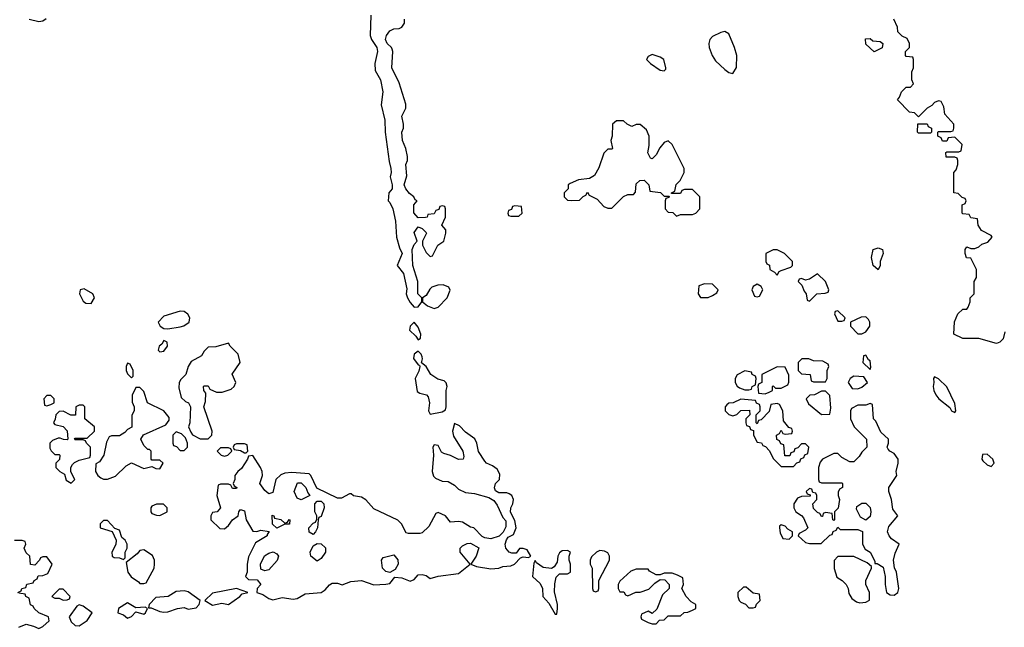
# Model space of a CAD drawing. Header units: inches. Extents: x 2380053 to 2584298, y 380219 to 546618.
# Tile 303 of 656: x 2471595 to 2476476, y 521098 to 524108. Entities that reach past the tile are written whole.
import ezdxf

# ---------------------------------------------------------------- set-up
doc = ezdxf.new("R2010")
doc.units = ezdxf.units.IN
doc.header["$MEASUREMENT"] = 0
doc.layers.add('C4572', color=7, linetype='Continuous')

msp = doc.modelspace()

# ---------------------------------------------------------------- linework, layer by layer
at = {"layer": 'C4572', "color": 2}
for points, elevation in [([(2471642, 524110), (2471690, 524098.4), (2471710, 524102.4), (2471726.5, 524113.5)], 58), ([(2473335.8, 524130), (2473332, 524030), (2473338.7, 524010), (2473364.6, 523970), (2473368.9, 523950), (2473355.6, 523890), (2473356.7, 523856.7), (2473383.1, 523810), (2473395.8, 523750), (2473386.2, 523686.2), (2473405.5, 523610), (2473406.4, 523550), (2473425.8, 523405.9), (2473435.5, 523370), (2473436.3, 523350), (2473430.8, 523330), (2473440.7, 523290), (2473440.7, 523270), (2473424.7, 523250), (2473422, 523210), (2473430, 523202), (2473444, 523170), (2473457.3, 523110), (2473462.8, 523030), (2473477.5, 522977.5), (2473491, 522950), (2473466.8, 522890), (2473497.3, 522850), (2473514.4, 522774.4), (2473510.8, 522750), (2473517.3, 522730), (2473530, 522706), (2473550, 522682.8), (2473570, 522686), (2473588.7, 522710), (2473588.7, 522730), (2473569.2, 522750), (2473569.2, 522810), (2473543.7, 522890), (2473541.2, 522970), (2473550, 522994), (2473566, 523010), (2473550, 523054), (2473570, 523082), (2473590, 523074), (2473610, 523054), (2473612, 523050), (2473592, 523010), (2473592, 522990), (2473610, 522954), (2473630, 522934), (2473642, 522938), (2473668, 522990), (2473698, 523010), (2473708, 523050), (2473707.3, 523067.3), (2473688, 523090), (2473706, 523130), (2473706, 523170), (2473702, 523182), (2473690, 523186), (2473678, 523182), (2473672.7, 523167.3), (2473658, 523162), (2473650, 523146), (2473618, 523142), (2473614, 523130), (2473607.3, 523127.3), (2473570, 523126), (2473548.4, 523151.6), (2473548, 523190), (2473566, 523210), (2473555.3, 523215.3), (2473548.7, 523230), (2473527.2, 523247.2), (2473509.2, 523270), (2473501.2, 523290), (2473514.6, 523334.6), (2473509, 523390), (2473518, 523410), (2473518, 523430), (2473509.3, 523470), (2473492.3, 523510), (2473489.6, 523550), (2473497, 523570), (2473498, 523590), (2473489.4, 523630), (2473509.2, 523670), (2473509.3, 523690), (2473475.5, 523795.5), (2473439.6, 523870), (2473444.5, 523950), (2473441.2, 523961.2), (2473438, 523970), (2473416.2, 523990), (2473408.5, 524010), (2473413, 524030), (2473430, 524053), (2473450, 524063), (2473476, 524064), (2473489.1, 524070.9), (2473502, 524090), (2473502, 524110)], 58), ([(2476478, 522562), (2476470, 522526), (2476454, 522510), (2476436.9, 522503.1), (2476350, 522528), (2476270, 522528), (2476226, 522550), (2476228.4, 522611.6), (2476246, 522650), (2476270, 522674), (2476290, 522674), (2476296.4, 522683.6), (2476306, 522710), (2476306, 522730), (2476326, 522750), (2476326, 522810), (2476338, 522830), (2476338, 522870), (2476310, 522926), (2476288.4, 522928.4), (2476282, 522950), (2476282, 522970), (2476290, 522982), (2476310, 522974), (2476330, 522974), (2476350, 522982), (2476364.7, 522995.3), (2476393.6, 523006.4), (2476415.3, 523030), (2476410, 523038), (2476363.1, 523063.1), (2476346, 523090), (2476342, 523122), (2476310, 523126), (2476302, 523142), (2476270, 523146), (2476266, 523150), (2476266, 523190), (2476282, 523198), (2476286, 523210), (2476282, 523222), (2476267.3, 523227.3), (2476247.3, 523247.3), (2476226, 523250), (2476226, 523350), (2476236.4, 523363.6), (2476246, 523390), (2476246, 523410), (2476242, 523422), (2476230, 523426), (2476187.3, 523427.3), (2476186, 523450), (2476190, 523454), (2476250, 523454), (2476262, 523458), (2476266, 523490), (2476230, 523526), (2476198, 523522), (2476190, 523506), (2476170, 523506), (2476162, 523522), (2476146, 523530), (2476146, 523550), (2476150, 523554), (2476210, 523554), (2476222, 523558), (2476226, 523570), (2476226, 523590), (2476180.4, 523640.4), (2476176.4, 523676.4), (2476162, 523702), (2476150, 523706), (2476130, 523698), (2476116.9, 523683.1), (2476094, 523670), (2476050, 523626), (2476030, 523646), (2476006, 523650), (2475946, 523710), (2475956.4, 523723.6), (2475966, 523750), (2475986, 523770), (2475990, 523774), (2476010, 523774), (2476026, 523790), (2476018, 523810), (2476018, 523850), (2476026, 523870), (2476026, 523910), (2476022, 523922), (2475990, 523926), (2475986, 523930), (2475986, 523950), (2476006, 523970), (2476006, 523990), (2475994.6, 524014.6), (2475970, 524026), (2475947.3, 524047.3), (2475946, 524070), (2475928, 524110)], 54), ([(2471586, 521270), (2471602, 521278), (2471606, 521290), (2471626, 521294), (2471630, 521312), (2471662, 521318), (2471666, 521330), (2471682, 521338), (2471687.3, 521352.7), (2471710, 521354), (2471735.3, 521364.7), (2471755.3, 521410), (2471730, 521446), (2471710, 521446), (2471698, 521442), (2471694, 521430), (2471670, 521406), (2471648.4, 521408.4), (2471646, 521450), (2471627.3, 521467.3), (2471618, 521490), (2471626, 521510), (2471622, 521522), (2471607.3, 521527.3), (2471570, 521528)], 58), ([(2471590, 521098), (2471627.7, 521112.3), (2471663.4, 521103.4), (2471690, 521090.8), (2471710, 521101), (2471741.2, 521130), (2471738, 521150), (2471689.3, 521169.3), (2471666, 521190), (2471662, 521202), (2471648.4, 521208.4), (2471642, 521242), (2471626, 521250), (2471622, 521262), (2471590, 521266)], 58)]:
    msp.add_lwpolyline(points, dxfattribs=dict(at, elevation=elevation))
for points, elevation in [([(2475090, 524048.7), (2475070, 524044), (2475030, 524024), (2475016, 524010), (2475010.7, 523989.3), (2475013, 523970), (2475028.2, 523930), (2475044.8, 523904.8), (2475090, 523860.7), (2475110, 523846.8), (2475130, 523842), (2475148.9, 523871.1), (2475149, 523930), (2475139, 523970), (2475110, 524038)], 58), ([(2475830, 523948), (2475790, 523986), (2475787.3, 524012.7), (2475810, 524014), (2475823.6, 524003.6), (2475859.6, 523999.6), (2475874, 523990), (2475870, 523968)], 54), ([(2474730, 523935.3), (2474710, 523926), (2474702, 523910), (2474722, 523890), (2474770, 523858), (2474790, 523854), (2474798, 523862), (2474798, 523870), (2474788, 523910), (2474770, 523922)], 58), ([(2474587.3, 523607.3), (2474552.7, 523607.3), (2474534, 523590), (2474531.6, 523531.6), (2474524.7, 523510), (2474534, 523470), (2474530, 523466), (2474510, 523466), (2474490, 523446), (2474466.4, 523373.6), (2474443.6, 523336.4), (2474419.6, 523320.4), (2474365.4, 523314.6), (2474323.6, 523296.4), (2474314, 523290), (2474314, 523270), (2474294, 523250), (2474294, 523230), (2474310, 523214), (2474330, 523212), (2474370, 523214), (2474387.3, 523232.7), (2474402, 523238), (2474410, 523254), (2474418, 523238), (2474458, 523218), (2474490, 523182), (2474510, 523174), (2474530, 523174), (2474588.4, 523231.6), (2474610, 523242), (2474638, 523242), (2474647.3, 523252.7), (2474650, 523294), (2474668.4, 523311.6), (2474690, 523312), (2474714, 523290), (2474718, 523258), (2474771.6, 523251.6), (2474790, 523234), (2474814, 523234), (2474812.7, 523227.3), (2474798, 523222), (2474794, 523210), (2474794, 523170), (2474810, 523154), (2474832.7, 523152.7), (2474850, 523134), (2474870, 523142), (2474930, 523142), (2474946, 523150), (2474966, 523170), (2474966, 523230), (2474930, 523266), (2474890, 523266), (2474878, 523262), (2474870, 523246), (2474826, 523246), (2474826, 523250), (2474842, 523258), (2474848.7, 523291.3), (2474868.4, 523311.6), (2474888, 523350), (2474888, 523370), (2474828.9, 523488.9), (2474810, 523508), (2474790, 523499), (2474767.5, 523472.5), (2474750, 523438), (2474730, 523418), (2474722, 523422), (2474709, 523449), (2474716, 523484), (2474716, 523530), (2474702, 523562), (2474670, 523588.7), (2474650, 523588), (2474630, 523578), (2474606, 523590)], 58), ([(2476050, 523546), (2476046, 523550), (2476047.3, 523592.7), (2476092.7, 523592.7), (2476098, 523578), (2476114, 523570), (2476114, 523550), (2476110, 523546)], 54), ([(2474050, 523186), (2474038, 523182), (2474032.7, 523167.3), (2474018, 523162), (2474014, 523150), (2474018, 523138), (2474030, 523134), (2474070, 523134), (2474086, 523150), (2474082, 523182)], 58), ([(2475350, 522968), (2475330, 522968), (2475294, 522950), (2475294, 522910), (2475298, 522898), (2475311.6, 522891.6), (2475314, 522870), (2475336.9, 522856.9), (2475350, 522842), (2475360.2, 522859.8), (2475370, 522866), (2475418, 522882), (2475426, 522890), (2475426, 522910), (2475386, 522950)], 58), ([(2475850, 522869.2), (2475826, 522890), (2475817.2, 522930), (2475825.2, 522970), (2475850, 522977.3), (2475871.3, 522970), (2475874.8, 522950), (2475861, 522910), (2475861, 522890)], 54), ([(2475550, 522848.7), (2475510, 522822), (2475490, 522818), (2475470, 522826), (2475458, 522822), (2475454, 522810), (2475472.7, 522792.7), (2475483.6, 522763.6), (2475494, 522750), (2475498, 522718), (2475510, 522714), (2475546, 522750), (2475587.3, 522752.7), (2475602, 522758), (2475606, 522770), (2475588.7, 522810)], 58), ([(2471914.6, 522774.6), (2471894, 522770), (2471892, 522750), (2471910, 522714), (2471923.6, 522703.6), (2471950, 522702), (2471966, 522730), (2471958, 522750)], 58), ([(2473693.6, 522793.6), (2473667.1, 522792.9), (2473638, 522782), (2473627.3, 522772.7), (2473610, 522742), (2473592, 522730), (2473592, 522710), (2473616, 522690), (2473650, 522676.3), (2473670, 522684), (2473714, 522730), (2473728.4, 522768.4), (2473722, 522782)], 58), ([(2474990, 522799), (2474962, 522790), (2474958, 522750), (2474970, 522732), (2475008.4, 522731.6), (2475030, 522742), (2475050, 522754), (2475058, 522770), (2475030, 522798)], 58), ([(2475250, 522798), (2475230, 522786), (2475224.7, 522770), (2475238, 522738), (2475250, 522734), (2475262, 522738), (2475278, 522770), (2475270, 522786)], 58), ([(2472390, 522664), (2472310, 522639), (2472282, 522610), (2472292, 522590), (2472310, 522578), (2472330, 522576), (2472390, 522586.8), (2472409.2, 522590.8), (2472435.3, 522610), (2472438, 522630), (2472428.9, 522648.9), (2472410, 522662)], 58), ([(2475650, 522666), (2475638, 522662), (2475634, 522650), (2475650, 522614), (2475670, 522614), (2475682, 522618), (2475686, 522630)], 58), ([(2475790, 522635.3), (2475766, 522634), (2475714, 522610), (2475714, 522590), (2475750, 522552), (2475770, 522552), (2475790, 522562), (2475808.7, 522590), (2475808.7, 522610), (2475803.1, 522623.1)], 58), ([(2473550, 522609), (2473531, 522590), (2473527.3, 522570), (2473559.3, 522539.3), (2473570, 522521), (2473582, 522530), (2473584, 522550), (2473570, 522584)], 58), ([(2472310, 522518), (2472299.8, 522500.2), (2472286, 522490), (2472282, 522470), (2472290, 522462), (2472310, 522466), (2472328, 522490), (2472326, 522510)], 58), ([(2472630, 522506), (2472567.3, 522487.3), (2472530, 522486), (2472510, 522466), (2472496.9, 522443.1), (2472445.4, 522414.6), (2472430.9, 522389.1), (2472418, 522350), (2472394.4, 522325.6), (2472386, 522310), (2472383.5, 522283.5), (2472396, 522236), (2472416.9, 522216.9), (2472432, 522210), (2472442, 522190), (2472438, 522110), (2472432, 522090), (2472443.6, 522063.6), (2472451.6, 522051.6), (2472490, 522032), (2472530, 522032), (2472548, 522050), (2472548.7, 522070), (2472508, 522190), (2472516.4, 522216.4), (2472518, 522258), (2472508, 522270), (2472506, 522290), (2472510, 522294), (2472530, 522294), (2472538, 522278), (2472570, 522262), (2472598, 522262), (2472643.1, 522276.9), (2472658, 522290), (2472666, 522310), (2472648.4, 522351.6), (2472688.7, 522410), (2472678, 522450), (2472638, 522490)], 58), ([(2473570, 522465.2), (2473551, 522450), (2473547.3, 522430), (2473570, 522398), (2473576.9, 522396.9), (2473578, 522390), (2473573, 522367), (2473556, 522330), (2473566, 522266), (2473578, 522258), (2473612, 522250), (2473619.8, 522239.8), (2473626, 522210), (2473622, 522170), (2473630, 522154), (2473690, 522164.9), (2473705.6, 522174.4), (2473709.3, 522190), (2473709, 522270), (2473714, 522290), (2473709.1, 522309.1), (2473699.3, 522319.3), (2473667.2, 522327.2), (2473633.2, 522350), (2473610, 522389), (2473587.3, 522407.3), (2473592.3, 522427.7), (2473590, 522438), (2473585.2, 522450)], 58), ([(2475507.3, 522427.3), (2475472.7, 522427.3), (2475454, 522410), (2475454, 522370), (2475470, 522354), (2475514, 522350), (2475518, 522318), (2475530, 522314), (2475590, 522314), (2475598, 522330), (2475598, 522370), (2475606, 522390), (2475602, 522402), (2475576.4, 522416.4), (2475530, 522418)], 58), ([(2475790, 522446), (2475778, 522442), (2475774, 522410), (2475810, 522374), (2475814, 522386), (2475810, 522418), (2475802, 522422)], 58), ([(2472130, 522406), (2472122, 522390), (2472122, 522370), (2472130, 522354), (2472150, 522334), (2472158, 522342), (2472158, 522370), (2472142, 522402)], 58), ([(2475350, 522388), (2475274, 522350), (2475274, 522310), (2475258, 522302), (2475254, 522290), (2475258, 522258), (2475290, 522254), (2475310, 522262), (2475326, 522270), (2475326, 522290), (2475330, 522294), (2475342, 522282), (2475370, 522282), (2475402, 522298), (2475407.3, 522312.7), (2475407.3, 522347.3), (2475390, 522386)], 58), ([(2475190, 522368), (2475151.6, 522348.4), (2475142, 522330), (2475142, 522310), (2475151.6, 522291.6), (2475163.6, 522283.6), (2475190, 522274), (2475210, 522274), (2475222, 522278), (2475226, 522290), (2475242, 522298), (2475246, 522330), (2475242, 522342), (2475226, 522350), (2475222, 522362)], 58), ([(2475730, 522342), (2475712, 522330), (2475702, 522310), (2475721, 522281), (2475750, 522278.8), (2475770, 522286.8), (2475798, 522310), (2475779, 522339)], 58), ([(2476130, 522338), (2476124.7, 522330), (2476126.8, 522310), (2476122.8, 522290), (2476126, 522270), (2476136, 522250), (2476151.3, 522230), (2476206, 522186), (2476214, 522170), (2476230, 522162), (2476235.3, 522170), (2476230, 522206), (2476190, 522288.7), (2476150, 522328.7)], 58), ([(2472190, 522286), (2472170, 522286), (2472152.7, 522247.3), (2472152.7, 522212.7), (2472162, 522190), (2472162, 522170), (2472151.6, 522148.4), (2472151, 522089), (2472130, 522078), (2472116.9, 522063.1), (2472090, 522046), (2472050, 522046), (2472038, 522042), (2472025.4, 522014.6), (2472012, 521950), (2471990, 521918), (2471972, 521908), (2471971.3, 521870), (2471982, 521850), (2471997.3, 521837.3), (2472010, 521830.8), (2472030, 521830.7), (2472070, 521846), (2472123.2, 521896.8), (2472150, 521912), (2472210, 521884.7), (2472250, 521894), (2472270, 521884.7), (2472290, 521882), (2472306, 521910), (2472290, 521926), (2472250, 521926), (2472246, 521930), (2472246, 521970), (2472238, 521978), (2472230, 521978), (2472210, 521998), (2472195.3, 522030), (2472209.1, 522050.9), (2472319, 522101), (2472336.4, 522123.6), (2472336.4, 522136.4), (2472308.7, 522170), (2472228, 522210), (2472210, 522266)], 58), ([(2471750, 522246), (2471730, 522246), (2471714, 522230), (2471718, 522198), (2471730, 522194), (2471750, 522202), (2471766, 522210), (2471766, 522230)], 58), ([(2475590, 522268), (2475570, 522268), (2475534, 522250), (2475512, 522248), (2475494, 522230), (2475505.4, 522205.4), (2475570, 522152), (2475610, 522154), (2475616.5, 522183.5), (2475610, 522246)], 58), ([(2471910, 522198), (2471890, 522198), (2471874, 522190), (2471871.6, 522148.4), (2471848.4, 522148.4), (2471810, 522168), (2471790, 522166), (2471774, 522150), (2471771.6, 522128.4), (2471762, 522110), (2471770, 522102), (2471810, 522092), (2471831.1, 522071.1), (2471834, 522030), (2471830, 522026), (2471812.7, 522027.3), (2471795.3, 522035.3), (2471785.4, 522034.6), (2471756.9, 522023.1), (2471744.7, 522010), (2471744.7, 521984.7), (2471751.6, 521971.6), (2471770, 521954), (2471790, 521954), (2471794, 521950), (2471791.6, 521928.4), (2471774, 521910), (2471774, 521890), (2471794, 521870), (2471816.9, 521856.9), (2471826, 521826), (2471850, 521812), (2471868, 521830), (2471848, 521868), (2471848, 521890), (2471856.5, 521903.5), (2471866, 521914), (2471890, 521926), (2471942, 521938), (2471946, 521950), (2471946, 521990), (2471926, 522010), (2471922, 522022), (2471910, 522026), (2471870, 522026), (2471866, 522030), (2471870, 522034), (2471930, 522034), (2471966, 522070), (2471966, 522090), (2471918, 522130), (2471918, 522190)], 58), ([(2475170, 522228), (2475131.1, 522208.9), (2475110, 522208), (2475099.6, 522200.4), (2475092, 522190), (2475092, 522170), (2475110, 522152), (2475130, 522144.7), (2475150, 522152), (2475170, 522172), (2475212.7, 522172.7), (2475214, 522150), (2475194, 522130), (2475194, 522110), (2475198, 522098), (2475212.7, 522092.7), (2475218, 522078), (2475232, 522072), (2475232, 522050), (2475250, 522014), (2475271.6, 522011.6), (2475278, 521998), (2475292.7, 521992.7), (2475311.6, 521971.6), (2475330, 521934), (2475370, 521894), (2475430, 521894), (2475447.3, 521912.7), (2475462, 521918), (2475467.3, 521932.7), (2475482, 521938), (2475487.3, 521952.7), (2475502, 521958), (2475506, 521990), (2475490, 522006), (2475470, 522006), (2475452.7, 521987.3), (2475438, 521982), (2475432.7, 521967.3), (2475418, 521962), (2475412.7, 521947.3), (2475387.3, 521947.3), (2475382, 522002), (2475367.3, 522007.3), (2475362, 522022), (2475347.3, 522027.3), (2475346, 522050), (2475362, 522058), (2475370, 522074), (2475378, 522058), (2475390, 522054), (2475422, 522058), (2475426, 522070), (2475422, 522082), (2475407.3, 522087.3), (2475380.4, 522120.4), (2475378, 522170), (2475362, 522202), (2475350, 522206), (2475318, 522202), (2475310, 522166), (2475270, 522126), (2475258, 522122), (2475250, 522106), (2475246, 522110), (2475246, 522150), (2475266, 522170), (2475266, 522190), (2475262, 522202), (2475247.3, 522207.3), (2475242, 522222)], 58), ([(2475810, 522206), (2475790, 522198), (2475750, 522198), (2475718, 522182), (2475714, 522170), (2475714, 522130), (2475732, 522090), (2475792, 522030), (2475794, 521990), (2475770, 521966), (2475756.9, 521943.1), (2475730, 521918), (2475710, 521918), (2475670, 521938), (2475650, 521958), (2475630, 521958), (2475574, 521930), (2475563.6, 521916.4), (2475554, 521890), (2475554, 521830), (2475558, 521818), (2475570, 521814), (2475670, 521814), (2475674, 521810), (2475674, 521790), (2475658, 521782), (2475652.7, 521767.3), (2475652, 521750), (2475658, 521730), (2475651.6, 521688.4), (2475634, 521670), (2475634, 521630), (2475630, 521626), (2475626, 521630), (2475622, 521662), (2475590, 521666), (2475578, 521662), (2475574, 521646), (2475570, 521646), (2475562, 521662), (2475550, 521666), (2475530, 521686), (2475526, 521710), (2475546, 521730), (2475546, 521750), (2475542, 521762), (2475526, 521766), (2475522, 521782), (2475510, 521786), (2475494, 521770), (2475498, 521758), (2475514, 521754), (2475512.7, 521747.3), (2475470, 521746), (2475450, 521738), (2475432, 521710), (2475432, 521690), (2475442, 521670), (2475471, 521651), (2475479.8, 521639.8), (2475502, 521590), (2475490, 521578), (2475458, 521562), (2475454, 521550), (2475490, 521518), (2475510, 521512), (2475567.3, 521512.7), (2475610, 521554), (2475622, 521558), (2475627.3, 521572.7), (2475642, 521578), (2475650, 521594), (2475662, 521582), (2475750, 521582), (2475772.7, 521572.7), (2475772, 521510), (2475785.4, 521485.4), (2475811.3, 521470), (2475834, 521426), (2475834, 521414), (2475846, 521414), (2475875.3, 521395.3), (2475884.7, 521350), (2475884.7, 521310), (2475892, 521270), (2475910, 521258), (2475930, 521256), (2475948.7, 521270), (2475953, 521290), (2475941.2, 521370), (2475931.8, 521391.8), (2475926.6, 521430), (2475935.2, 521464.8), (2475954, 521510), (2475916.6, 521536.6), (2475905.2, 521550), (2475897.2, 521570), (2475903.2, 521596.8), (2475948.7, 521650), (2475923.5, 521683.5), (2475916.9, 521730), (2475903.7, 521770), (2475903.7, 521790), (2475942.7, 521850), (2475939, 521870), (2475949, 521910), (2475949.2, 521930), (2475930, 521959), (2475908, 521970), (2475900.2, 521980.2), (2475895.3, 521990), (2475902, 522010), (2475902, 522030), (2475863.9, 522063.9), (2475839, 522119), (2475828, 522130), (2475822, 522202)], 58), ([(2473750, 522108), (2473740.7, 522070), (2473744.9, 522044.9), (2473791, 521970), (2473796.9, 521943.1), (2473794, 521930), (2473770, 521928.7), (2473730, 521949), (2473698, 521958), (2473685.2, 521965.2), (2473670, 521998), (2473650, 522002), (2473642.8, 521990), (2473646.8, 521950), (2473638.8, 521870), (2473646.4, 521846.4), (2473656.9, 521836.9), (2473690, 521822), (2473719.6, 521819.6), (2473750, 521802), (2473770, 521782), (2473804.7, 521764.7), (2473850, 521761), (2473920.7, 521740.7), (2473945.2, 521725.2), (2473962, 521702), (2473990, 521642), (2474004.7, 521624.7), (2474005.4, 521594.6), (2473991.6, 521568.4), (2473971.1, 521548.9), (2473930, 521535.3), (2473900.4, 521540.4), (2473887.3, 521547.3), (2473846, 521590), (2473830, 521594), (2473790, 521619), (2473770, 521622), (2473730, 521618), (2473706, 521650), (2473670, 521666), (2473658, 521662), (2473623.6, 521596.4), (2473590, 521566), (2473578, 521562), (2473522, 521562), (2473510, 521566), (2473488, 521610), (2473470, 521628), (2473350, 521685.2), (2473310, 521728.7), (2473290, 521742), (2473248.9, 521748.9), (2473238, 521758), (2473230, 521758), (2473190, 521738), (2473170, 521738), (2473067.3, 521787.3), (2473038, 521850), (2473030, 521858), (2472944, 521864), (2472910, 521860.9), (2472890, 521853.2), (2472864.7, 521830), (2472850, 521766), (2472830, 521758), (2472810, 521775.3), (2472785.2, 521810), (2472799, 521850), (2472797.2, 521870), (2472789, 521890), (2472750, 521948), (2472730, 521946), (2472724.7, 521930), (2472695.2, 521884.8), (2472676, 521870), (2472662, 521850), (2472662, 521830), (2472654, 521810), (2472658, 521798), (2472672, 521790), (2472670, 521786), (2472650, 521786), (2472642, 521802), (2472630, 521806), (2472590, 521806), (2472578, 521802), (2472572, 521750), (2472591.1, 521688.9), (2472574, 521670), (2472550, 521666), (2472542, 521650), (2472542, 521630), (2472586.4, 521586.4), (2472610, 521584.7), (2472630, 521602), (2472649.3, 521630.7), (2472678, 521650), (2472682, 521670), (2472690, 521682), (2472710, 521674), (2472718, 521630), (2472750, 521574), (2472770, 521572), (2472790, 521578), (2472831.6, 521571.6), (2472822, 521558), (2472822, 521550), (2472764.7, 521515.3), (2472730, 521446), (2472722, 521410), (2472722, 521370), (2472714, 521350), (2472730, 521334), (2472772.7, 521332.7), (2472791, 521310), (2472772, 521290), (2472771.3, 521270), (2472800.6, 521260.6), (2472830, 521240.5), (2472850, 521233.4), (2472895.5, 521244.5), (2472950, 521237.3), (2472970, 521241), (2473010, 521262.8), (2473090, 521270.8), (2473110, 521282.8), (2473130, 521307.3), (2473144.1, 521315.9), (2473170, 521315.5), (2473192.7, 521307.3), (2473236.3, 521323.7), (2473290, 521328.9), (2473350, 521307.3), (2473410, 521310.7), (2473430, 521314.8), (2473454, 521346), (2473490, 521343), (2473530, 521326.8), (2473550, 521334.8), (2473570, 521357.3), (2473590, 521359.1), (2473610, 521353.4), (2473630, 521339.1), (2473670, 521350.6), (2473770, 521364), (2473828, 521410), (2473778, 521470), (2473778, 521490), (2473790, 521502), (2473812.7, 521512.7), (2473830, 521514), (2473871.6, 521491.6), (2473857.3, 521450), (2473832, 521410), (2473858.8, 521398.8), (2473930, 521387.3), (2473969.5, 521390.5), (2473990, 521398.8), (2474030, 521402.8), (2474048, 521410), (2474078, 521442), (2474090, 521446.8), (2474117.2, 521442.8), (2474128, 521450), (2474110, 521482), (2474090, 521488), (2474072.7, 521487.3), (2474055.3, 521464.7), (2474035.3, 521464.7), (2474022, 521470), (2474004, 521490), (2474002, 521510), (2474008.4, 521531.6), (2474016.4, 521543.6), (2474042, 521558), (2474055.3, 521590), (2474050, 521626), (2474028.7, 521668.7), (2474029, 521690), (2474039, 521710), (2474042, 521730), (2474035.3, 521750), (2474022, 521758), (2474010, 521764), (2473970, 521764), (2473954, 521774), (2473949.2, 521789.2), (2473954, 521810), (2473973.2, 521830), (2473975.5, 521855.5), (2473961.2, 521881.2), (2473938, 521898), (2473908.7, 521910), (2473900.2, 521920.2), (2473869.3, 521969.3), (2473860.9, 522010), (2473851.5, 522031.5), (2473804.5, 522064.5), (2473775.5, 522095.5)], 58), ([(2472370, 522066), (2472354, 522050), (2472354, 522010), (2472358, 521998), (2472372.7, 521992.7), (2472390, 521974), (2472410, 521974), (2472426, 521990), (2472426, 522010), (2472416.4, 522036.4), (2472396.4, 522056.4)], 58), ([(2472710, 522006), (2472670, 522006), (2472658, 522002), (2472654, 521990), (2472658, 521978), (2472690, 521974), (2472710, 521962), (2472718, 521962), (2472726, 521970), (2472722, 522002)], 58), ([(2472630, 521986), (2472590, 521986), (2472574, 521970), (2472594, 521950), (2472610, 521944.7), (2472626, 521950), (2472646, 521970), (2472642, 521982)], 58), ([(2476390, 521955.3), (2476366.8, 521953.2), (2476364.7, 521930), (2476370, 521922), (2476390, 521902), (2476410, 521894), (2476426, 521910), (2476418, 521930)], 58), ([(2472990, 521728.7), (2472970, 521738), (2472955.3, 521770), (2472972.7, 521812.7), (2472990, 521814), (2473014, 521790), (2473023.6, 521763.6), (2473034, 521750)], 58), ([(2472307.3, 521707.3), (2472272.7, 521707.3), (2472250, 521698), (2472244.7, 521690), (2472244.7, 521670), (2472250, 521662), (2472272.7, 521652.7), (2472290, 521652), (2472310, 521662), (2472326, 521670), (2472326, 521690)], 58), ([(2473050, 521558), (2473029.1, 521569.1), (2473028, 521590), (2473050, 521614), (2473062, 521618), (2473067.3, 521632.7), (2473068, 521650), (2473058, 521670), (2473058, 521710), (2473070, 521722), (2473090, 521722), (2473102, 521710), (2473104.7, 521690), (2473090, 521646), (2473078, 521642), (2473074, 521630), (2473072, 521590), (2473062, 521570)], 58), ([(2475790, 521628), (2475763.1, 521643.1), (2475743.1, 521683.1), (2475744, 521696), (2475770, 521712), (2475790, 521712), (2475810.7, 521690.7), (2475814, 521670), (2475810, 521646)], 58), ([(2472910, 521614), (2472922, 521618), (2472930, 521632), (2472934, 521630), (2472931.6, 521608.4), (2472910, 521608), (2472870, 521588.7), (2472848.4, 521608.4), (2472847.3, 521652.7), (2472854, 521650), (2472858, 521638), (2472890, 521632)], 58), ([(2472030, 521626), (2472010, 521626), (2471994, 521610), (2471994, 521590), (2472052.7, 521572.7), (2472074, 521530), (2472071.6, 521508.4), (2472052, 521470), (2472054, 521450), (2472063.6, 521443.6), (2472090, 521442), (2472110, 521434), (2472118, 521442), (2472118, 521470), (2472128, 521490), (2472128, 521510), (2472118, 521530), (2472102, 521542), (2472090, 521578), (2472067.3, 521587.3)], 58), ([(2475370, 521606), (2475362, 521598), (2475362, 521590), (2475365.4, 521565.4), (2475378, 521538), (2475410, 521534), (2475426, 521550), (2475426, 521570), (2475403.1, 521583.1), (2475390, 521598)], 58), ([(2473070, 521426), (2473038, 521450), (2473035.3, 521470), (2473050, 521502), (2473070, 521512), (2473090, 521511.3), (2473110.9, 521490.9), (2473111, 521470), (2473090, 521438)], 58), ([(2472210, 521482), (2472190, 521478), (2472178, 521462), (2472122, 521418), (2472131.3, 521370), (2472147.1, 521347.1), (2472183.6, 521323.6), (2472190, 521314), (2472210, 521314), (2472222, 521318), (2472262, 521390), (2472264, 521410), (2472264, 521430), (2472253.2, 521453.2)], 58), ([(2472810, 521378), (2472790, 521386), (2472788.9, 521411.1), (2472809, 521451), (2472830, 521464.7), (2472850.9, 521470.9), (2472870, 521462), (2472878, 521450), (2472870.9, 521429.1), (2472830, 521382)], 58), ([(2473430, 521368.7), (2473410, 521374), (2473394, 521390), (2473388, 521430), (2473396.4, 521443.6), (2473450, 521456), (2473470, 521432), (2473470.5, 521410), (2473455.5, 521384.5)], 58), ([(2474310, 521478), (2474283.6, 521476.4), (2474270, 521466), (2474262, 521450), (2474259.6, 521420.4), (2474243.6, 521396.4), (2474231.3, 521388.7), (2474190, 521394), (2474157.2, 521417.2), (2474150, 521428), (2474144, 521416), (2474137.3, 521350), (2474175.3, 521315.2), (2474185.7, 521290), (2474188, 521250), (2474217.2, 521217.2), (2474250, 521162), (2474258, 521162), (2474260.9, 521190), (2474260.7, 521210), (2474246.3, 521273.7), (2474247.2, 521312.8), (2474254, 521346), (2474270, 521362), (2474310, 521362), (2474326, 521370), (2474326, 521410), (2474318, 521430), (2474318, 521450), (2474326, 521470)], 58), ([(2474470, 521478), (2474454, 521470), (2474430, 521446), (2474422, 521430), (2474422, 521410), (2474432, 521390), (2474434, 521290), (2474438, 521278), (2474450, 521274), (2474462, 521278), (2474466, 521290), (2474466, 521330), (2474518, 521430), (2474518, 521450), (2474510, 521466), (2474494.6, 521474.6)], 58), ([(2475730, 521448), (2475650, 521448), (2475631.6, 521428.4), (2475631.6, 521388.4), (2475646, 521346), (2475672, 521330), (2475692, 521310), (2475702, 521290), (2475705.4, 521265.4), (2475719.6, 521239.6), (2475743.6, 521223.6), (2475759.6, 521219.6), (2475790, 521222), (2475807.3, 521232.7), (2475808, 521270), (2475788.7, 521310), (2475788.7, 521330), (2475818, 521390), (2475818, 521398), (2475796.4, 521416.4)], 58), ([(2474710, 521386), (2474650, 521386), (2474623.6, 521376.4), (2474570, 521326), (2474562, 521310), (2474562, 521290), (2474570, 521274), (2474590, 521274), (2474598, 521258), (2474610, 521254), (2474648.4, 521271.6), (2474670, 521272), (2474712.9, 521287.1), (2474743.1, 521316.9), (2474770, 521334), (2474792.7, 521332.7), (2474814, 521310), (2474814, 521290), (2474782, 521258), (2474752.7, 521187.3), (2474730, 521166), (2474710, 521178), (2474678, 521162), (2474674, 521150), (2474678, 521138), (2474710, 521122), (2474730, 521114), (2474750, 521114), (2474767.3, 521132.7), (2474790, 521134), (2474810, 521154), (2474870, 521154), (2474888.4, 521171.6), (2474907.3, 521172.7), (2474930, 521182), (2474946, 521190), (2474946, 521210), (2474923.1, 521223.1), (2474898, 521250), (2474878, 521290), (2474886, 521310), (2474882, 521342), (2474856.4, 521356.4), (2474830, 521366), (2474790, 521366), (2474770, 521358), (2474750, 521358), (2474716.4, 521376.4)], 58), ([(2471810, 521286), (2471790, 521286), (2471754, 521250), (2471770, 521242), (2471790, 521242), (2471810, 521232), (2471830, 521234), (2471842, 521238), (2471846, 521250)], 58), ([(2472410, 521279), (2472370, 521275.3), (2472330.5, 521249.5), (2472270, 521246), (2472236, 521210), (2472234, 521194), (2472246, 521194), (2472290, 521175.5), (2472310, 521173), (2472330, 521173.4), (2472378, 521190), (2472410, 521195.5), (2472430, 521186.8), (2472470, 521194.8), (2472485.2, 521210), (2472489.2, 521230), (2472430, 521274)], 58), ([(2472670, 521289.2), (2472550, 521266), (2472512, 521230), (2472550, 521206.8), (2472596.8, 521216.8), (2472630, 521210.7), (2472686, 521250), (2472697, 521263), (2472726, 521270)], 58), ([(2475196.4, 521296.4), (2475183.6, 521296.4), (2475154, 521270), (2475154, 521250), (2475162, 521230), (2475170, 521222), (2475192.7, 521212.7), (2475210, 521194), (2475230, 521194), (2475242, 521198), (2475247.3, 521212.7), (2475266, 521230), (2475262, 521262), (2475230, 521266)], 58), ([(2471890, 521208.7), (2471878, 521202), (2471840.7, 521150), (2471850, 521124), (2471870, 521106), (2471890, 521104.7), (2471930, 521130.8), (2471954, 521170), (2471910, 521202)], 58), ([(2472130, 521219), (2472084.7, 521190), (2472082, 521170), (2472110, 521158.8), (2472130, 521142.8), (2472149.3, 521150.7), (2472170, 521174), (2472210, 521162.8), (2472219, 521170), (2472228, 521190), (2472217.2, 521197.2), (2472170, 521193.2)], 58)]:
    msp.add_lwpolyline(points, close=True, dxfattribs=dict(at, elevation=elevation))

doc.saveas('drawing.dxf')
